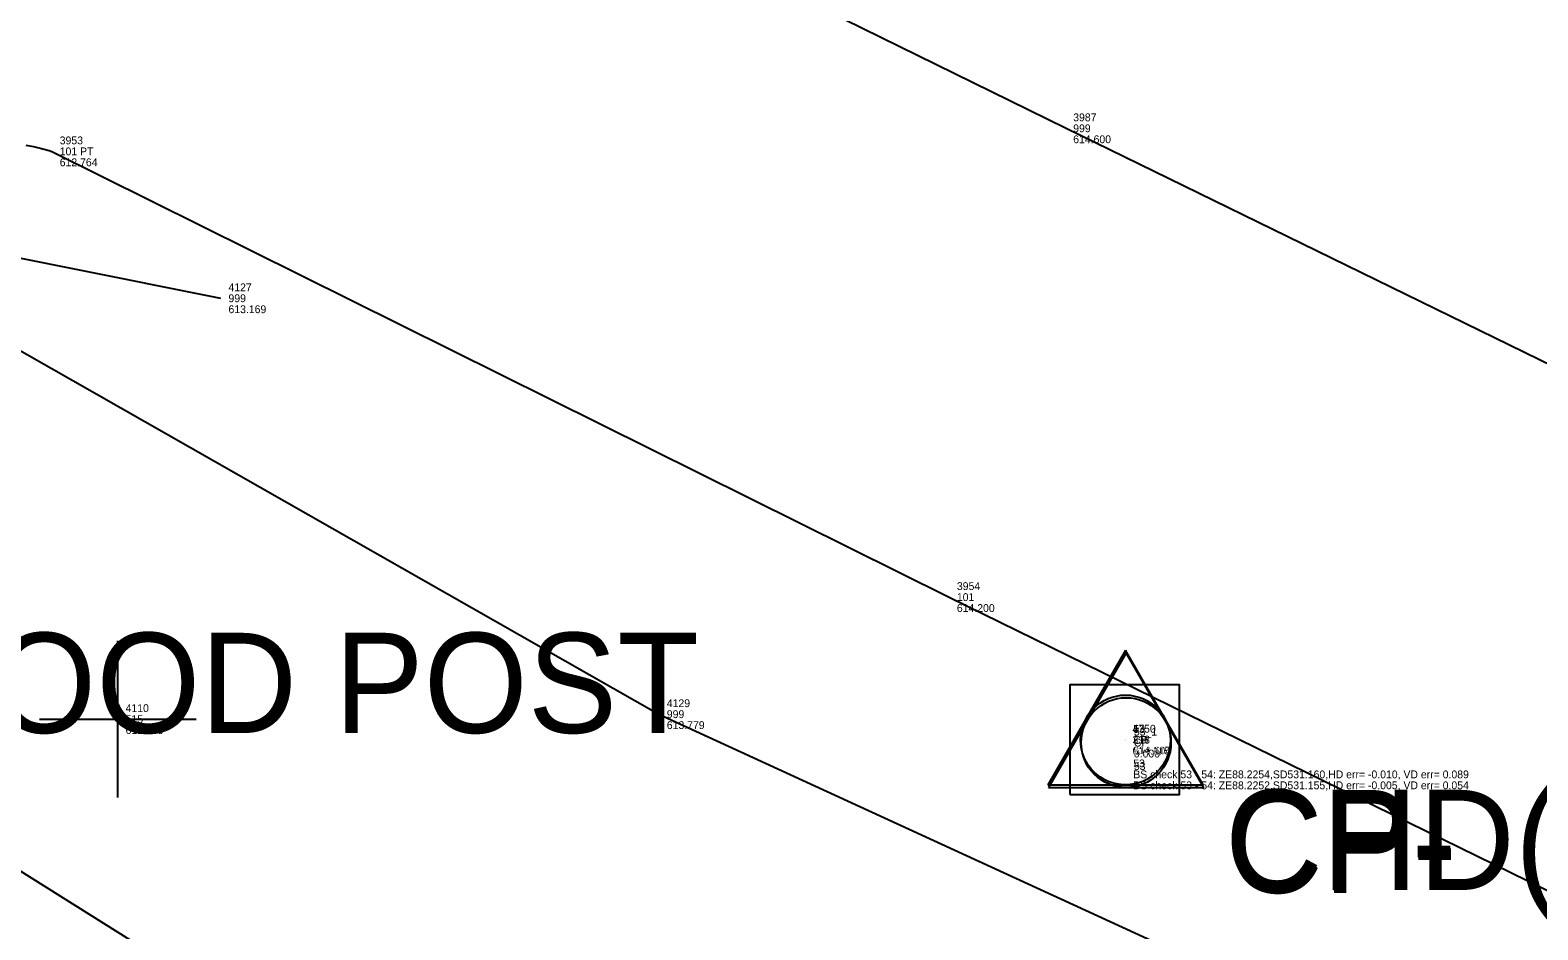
# Model space of a CAD drawing. Extents: x 5447 to 709667, y 4528 to 375505.
# Drawn here: x 709051.07 to 709099.24, y 373776.23 to 373804.97 of the extents above; entities that cross this region are included whole.
import ezdxf

# ---------------------------------------------------------------- set-up
doc = ezdxf.new("R2010")
doc.units = 0
for name, color, linetype in [('SV_BKLN_BKLN', 7, 'Continuous'), ('SV_CTRL_CPT', 7, 'Continuous'), ('SV_CTRL_MISC_CTRL_TX', 7, 'Continuous'), ('SV_MONS_CHD', 7, 'Continuous'), ('SV_MONS_MONS_TX', 7, 'Continuous'), ('SV_NODES_ACTIVE_POINT', 7, 'Continuous'), ('SV_NODES_DESCRIPTION', 7, 'Continuous'), ('SV_NODES_ELEVATION', 7, 'Continuous'), ('SV_NODES_PT_NUMBER', 7, 'Continuous'), ('SV_ROAD_BITRD', 7, 'Continuous'), ('SV_SIGN_SIGN_TX', 7, 'Continuous'), ('SV_SURF_SPOT', 7, 'Continuous'), ('SV_SURVEY_NOTES', 7, 'Continuous')]:
    doc.layers.add(name, color=color, linetype=linetype)

msp = doc.modelspace()

# ---------------------------------------------------------------- linework, layer by layer
at = {"layer": 'SV_BKLN_BKLN'}
for points in [[(709305.312, 373692.612), (709270.688, 373709.983), (709236.2, 373727.323), (709202.802, 373743.536), (709167.59, 373761.047), (709125.275, 373781.749), (709084.148, 373801.836), (709049.328, 373818.946), (709012.432, 373837.259), (708973.257, 373857.048), (708937.749, 373874.661), (708904.448, 373891.087), (708867.722, 373909.855), (708821.577, 373932.953)], [(709079.463, 373735.459), (709074.818, 373754.637), (709069.114, 373766.576), (709048.004, 373779.831), (709040.694, 373788.163), (709047.474, 373798.35), (709057.157, 373796.406)], [(709047.973, 373796.317), (709071.163, 373783.119), (709096.589, 373771.438), (709116.931, 373766.824)]]:
    msp.add_lwpolyline(points, dxfattribs=at)
at = {"layer": 'SV_CTRL_CPT'}
for p, q in [((709086.068, 373785.164), (709083.586, 373780.861)), ((709086.087, 373785.079), (709083.605, 373780.776)), ((709088.553, 373780.861), (709086.068, 373785.164)), ((709088.572, 373780.776), (709086.087, 373785.079)), ((709086.068, 373782.294), (709086.068, 373782.294)), ((709086.087, 373782.209), (709086.087, 373782.209)), ((709083.586, 373780.861), (709088.553, 373780.861)), ((709083.605, 373780.776), (709088.572, 373780.776))]:
    msp.add_line(p, q, dxfattribs=at)
for centre in [(709086.069, 373782.295), (709086.088, 373782.21)]:
    msp.add_circle(centre, 1.434, dxfattribs=at)
at = {"layer": 'SV_MONS_CHD'}
msp.add_line((709086.042, 373782.304), (709086.042, 373782.304), dxfattribs=at)
msp.add_lwpolyline([(709084.291, 373780.553), (709087.793, 373780.553), (709087.793, 373784.055), (709084.291, 373784.055)], close=True, dxfattribs=at)
at = {"layer": 'SV_NODES_ACTIVE_POINT'}
for p, q in [((709084.148, 373801.836), (709084.148, 373801.836)), ((709051.765, 373801.1), (709051.765, 373801.1)), ((709057.157, 373796.406), (709057.157, 373796.406)), ((709080.431, 373786.86), (709080.431, 373786.86)), ((709071.163, 373783.119), (709071.163, 373783.119))]:
    msp.add_line(p, q, dxfattribs=at)
at = {"layer": 'SV_ROAD_BITRD'}
msp.add_lwpolyline([(709050.929, 373801.301), (709051.181, 373801.25), (709051.431, 373801.192), (709051.68, 373801.125), (709051.765, 373801.1), (709080.431, 373786.86), (709126.13, 373764.459), (709161.092, 373747.485), (709194.589, 373730.656), (709225.735, 373716.096), (709242.708, 373707.505), (709271.718, 373694.19), (709270.444, 373690.701), (709285.658, 373682.498), (709296.49, 373677.437)], dxfattribs=at)
at = {"layer": 'SV_SURF_SPOT'}
for p, q in [((709053.87, 373780.461), (709053.87, 373785.463)), ((709051.369, 373782.962), (709056.371, 373782.962)), ((709053.87, 373782.962), (709053.87, 373782.962))]:
    msp.add_line(p, q, dxfattribs=at)

# ---------------------------------------------------------------- texts
at = {"layer": 'SV_CTRL_MISC_CTRL_TX'}
for p in [(709089.268, 373777.496), (709089.287, 373777.411)]:
    msp.add_text('CP-', height=3.2, dxfattribs=at).set_placement(p)
at = {"layer": 'SV_MONS_MONS_TX'}
msp.add_text('CHD(FND)', height=3.2, dxfattribs=at).set_placement((709089.242, 373777.504))
at = {"layer": 'SV_NODES_DESCRIPTION'}
for s, p in [('999', (709084.398, 373801.711)), ('101 PT', (709052.015, 373800.975)), ('999', (709057.407, 373796.281)), ('101', (709080.681, 373786.735)), ('515', (709054.12, 373782.837)), ('999', (709071.413, 373782.994)), ('318', (709086.292, 373782.179)), ('CP', (709086.318, 373782.171)), ('CP', (709086.318, 373782.171)), ('CP', (709086.318, 373782.171)), ('CP', (709086.318, 373782.171)), ('CP', (709086.318, 373782.171)), ('CP', (709086.318, 373782.171)), ('CP', (709086.318, 373782.171)), ('CP', (709086.318, 373782.171)), ('CP', (709086.318, 373782.171)), ('CP', (709086.318, 373782.171)), ('CP', (709086.318, 373782.171)), ('CP', (709086.318, 373782.171)), ('CP', (709086.318, 373782.171)), ('CP', (709086.337, 373782.086))]:
    msp.add_text(s, height=0.25, dxfattribs=at).set_placement(p)
at = {"layer": 'SV_NODES_ELEVATION'}
for s, p in [('614.600', (709084.398, 373801.361)), ('612.764', (709052.015, 373800.625)), ('613.169', (709057.407, 373795.931)), ('614.200', (709080.681, 373786.385)), ('611.760', (709054.12, 373782.487)), ('613.779', (709071.413, 373782.644)), ('614.415', (709086.292, 373781.829)), ('614.504', (709086.318, 373781.821)), ('614.504', (709086.318, 373781.821)), ('614.504', (709086.318, 373781.821)), ('614.504', (709086.318, 373781.821)), ('614.504', (709086.318, 373781.821)), ('614.504', (709086.318, 373781.821)), ('614.504', (709086.318, 373781.821)), ('614.504', (709086.318, 373781.821)), ('614.504', (709086.318, 373781.821)), ('614.504', (709086.318, 373781.821)), ('614.504', (709086.318, 373781.821)), ('614.504', (709086.318, 373781.821)), ('614.504', (709086.318, 373781.821)), ('0.000', (709086.337, 373781.736))]:
    msp.add_text(s, height=0.25, dxfattribs=at).set_placement(p)
at = {"layer": 'SV_NODES_PT_NUMBER'}
for s, p in [('3987', (709084.398, 373802.061)), ('3953', (709052.015, 373801.325)), ('4127', (709057.407, 373796.631)), ('3954', (709080.681, 373787.085)), ('4110', (709054.12, 373783.187)), ('4129', (709071.413, 373783.344)), ('4750', (709086.292, 373782.529)), ('53', (709086.318, 373782.521)), ('53', (709086.318, 373782.521)), ('53', (709086.318, 373782.521)), ('53', (709086.318, 373782.521)), ('53', (709086.318, 373782.521)), ('53', (709086.318, 373782.521)), ('53', (709086.318, 373782.521)), ('53', (709086.318, 373782.521)), ('53', (709086.318, 373782.521)), ('53', (709086.318, 373782.521)), ('53', (709086.318, 373782.521)), ('53', (709086.318, 373782.521)), ('53', (709086.318, 373782.521)), ('53_1', (709086.337, 373782.436))]:
    msp.add_text(s, height=0.25, dxfattribs=at).set_placement(p)
at = {"layer": 'SV_SIGN_SIGN_TX'}
msp.add_text('WOOD POST', height=3.2, dxfattribs=at).set_placement((709045.815, 373782.52))
at = {"layer": 'SV_SURVEY_NOTES'}
for s, p in [('53', (709086.318, 373781.421)), ('53', (709086.318, 373781.421)), ('53', (709086.318, 373781.421)), ('53', (709086.318, 373781.421)), ('53', (709086.318, 373781.421)), ('53', (709086.318, 373781.421)), ('53', (709086.318, 373781.421)), ('53', (709086.318, 373781.421)), ('53', (709086.318, 373781.421)), ('53', (709086.318, 373781.421)), ('53', (709086.318, 373781.421)), ('53', (709086.318, 373781.421)), ('53', (709086.318, 373781.421)), ('53', (709086.337, 373781.336)), ('BS check 53 - 54: ZE88.2254,SD531.160,HD err= -0.010, VD err= 0.089', (709086.318, 373781.071)), ('BS check 53 - 54: ZE88.2254,SD531.160,HD err= -0.010, VD err= 0.089', (709086.318, 373781.071)), ('BS check 53 - 54: ZE88.2254,SD531.160,HD err= -0.010, VD err= 0.089', (709086.318, 373781.071)), ('BS check 53 - 54: ZE88.2254,SD531.160,HD err= -0.010, VD err= 0.089', (709086.318, 373781.071)), ('BS check 53 - 54: ZE88.2254,SD531.160,HD err= -0.010, VD err= 0.089', (709086.318, 373781.071)), ('BS check 53 - 54: ZE88.2254,SD531.160,HD err= -0.010, VD err= 0.089', (709086.318, 373781.071)), ('BS check 53 - 54: ZE88.2254,SD531.160,HD err= -0.010, VD err= 0.089', (709086.318, 373781.071)), ('BS check 53 - 54: ZE88.2254,SD531.160,HD err= -0.010, VD err= 0.089', (709086.318, 373781.071)), ('BS check 53 - 54: ZE88.2254,SD531.160,HD err= -0.010, VD err= 0.089', (709086.318, 373781.071)), ('BS check 53 - 54: ZE88.2254,SD531.160,HD err= -0.010, VD err= 0.089', (709086.318, 373781.071)), ('BS check 53 - 54: ZE88.2254,SD531.160,HD err= -0.010, VD err= 0.089', (709086.318, 373781.071)), ('BS check 53 - 54: ZE88.2254,SD531.160,HD err= -0.010, VD err= 0.089', (709086.318, 373781.071)), ('BS check 53 - 54: ZE88.2254,SD531.160,HD err= -0.010, VD err= 0.089', (709086.318, 373781.071)), ('BS check 53 - 54: ZE88.2252,SD531.155,HD err= -0.005, VD err= 0.054', (709086.318, 373780.721)), ('BS check 53 - 54: ZE88.2252,SD531.155,HD err= -0.005, VD err= 0.054', (709086.318, 373780.721)), ('BS check 53 - 54: ZE88.2252,SD531.155,HD err= -0.005, VD err= 0.054', (709086.318, 373780.721)), ('BS check 53 - 54: ZE88.2252,SD531.155,HD err= -0.005, VD err= 0.054', (709086.318, 373780.721)), ('BS check 53 - 54: ZE88.2252,SD531.155,HD err= -0.005, VD err= 0.054', (709086.318, 373780.721)), ('BS check 53 - 54: ZE88.2252,SD531.155,HD err= -0.005, VD err= 0.054', (709086.318, 373780.721)), ('BS check 53 - 54: ZE88.2252,SD531.155,HD err= -0.005, VD err= 0.054', (709086.318, 373780.721)), ('BS check 53 - 54: ZE88.2252,SD531.155,HD err= -0.005, VD err= 0.054', (709086.318, 373780.721)), ('BS check 53 - 54: ZE88.2252,SD531.155,HD err= -0.005, VD err= 0.054', (709086.318, 373780.721)), ('BS check 53 - 54: ZE88.2252,SD531.155,HD err= -0.005, VD err= 0.054', (709086.318, 373780.721)), ('BS check 53 - 54: ZE88.2252,SD531.155,HD err= -0.005, VD err= 0.054', (709086.318, 373780.721)), ('BS check 53 - 54: ZE88.2252,SD531.155,HD err= -0.005, VD err= 0.054', (709086.318, 373780.721)), ('BS check 53 - 54: ZE88.2252,SD531.155,HD err= -0.005, VD err= 0.054', (709086.318, 373780.721))]:
    msp.add_text(s, height=0.25, dxfattribs=at).set_placement(p)

doc.saveas('drawing.dxf')
